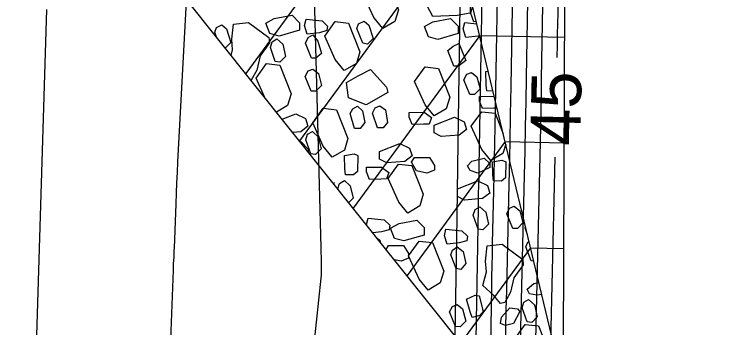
# Model space of a CAD drawing. Extents: x 2384780 to 2405861, y 547869 to 573706.
# Drawn here: x 2395681.19 to 2395723.89, y 553729.66 to 553748.5 of the extents above; entities that cross this region are included whole.
import ezdxf

# ---------------------------------------------------------------- set-up
doc = ezdxf.new("R2010")
doc.units = 0
for name, color, linetype in [('Breaklines', 7, 'Continuous'), ('Old_Level_56', 7, 'Continuous'), ('Old_Level_6', 7, 'Continuous'), ('Old_Level_60', 7, 'Continuous'), ('Old_Level_61', 7, 'Continuous'), ('Old_Level_63', 7, 'Continuous')]:
    doc.layers.add(name, color=color, linetype=linetype)

msp = doc.modelspace()

# ---------------------------------------------------------------- linework, layer by layer
at = {"layer": 'Breaklines'}
msp.add_line((2395709.933, 553726.365), (2395684.7385, 553757.90875), dxfattribs=at)
at = {"layer": 'Old_Level_56'}
for p, q in [((2395714.17625, 553726.2755), (2395714.41975, 553789.905)), ((2395714.17625, 553726.2755), (2395702.1355, 553776.546)), ((2395709.15975, 553747.22), (2395714.256, 553747.1125)), ((2395710.68725, 553740.84225), (2395714.23175, 553740.7675)), ((2395712.21475, 553734.4645), (2395714.2075, 553734.4225))]:
    msp.add_line(p, q, dxfattribs=at)
at = {"layer": 'Old_Level_6'}
for p, q in [((2395706.1045, 553759.97525), (2395695.097, 553744.93975)), ((2395707.632, 553753.5975), (2395698.33, 553740.892)), ((2395709.15975, 553747.22), (2395701.56325, 553736.844)), ((2395710.68725, 553740.84225), (2395704.7965, 553732.796)), ((2395712.21475, 553734.4645), (2395708.0295, 553728.748))]:
    msp.add_line(p, q, dxfattribs=at)
for points in [[(2395703.33675, 553747.6375), (2395702.799, 553748.2985), (2395702.16575, 553749.70475), (2395702.7935, 553750.57875), (2395703.59425, 553750.49075), (2395704.278, 553748.76975), (2395704.066, 553748.06925), (2395703.33675, 553747.6375)], [(2395708.58025, 553748.55625), (2395707.811, 553748.4285), (2395706.348, 553748.3585), (2395705.8085, 553749.41025), (2395706.1295, 553750.1405), (2395707.92975, 553750.05875), (2395708.56425, 553749.34425), (2395708.58025, 553748.55625)], [(2395708.95975, 553748.05425), (2395708.80075, 553748.0385), (2395708.63375, 553748.54525), (2395708.7285, 553748.939), (2395708.7485, 553748.937)], [(2395696.30825, 553747.95325), (2395696.8165, 553748.2325), (2395697.88525, 553748.43575), (2395698.334, 553747.984), (2395698.332, 553747.53325), (2395697.11225, 553747.182), (2395696.55025, 553747.33375), (2395696.30825, 553747.95325)], [(2395694.23075, 553746.0245), (2395694.3135, 553746.35025), (2395694.26075, 553746.99525), (2395694.361, 553747.90425), (2395695.25875, 553748.00375)], [(2395695.25875, 553748.00375), (2395696.49325, 553747.09925), (2395696.52025, 553746.777), (2395695.96425, 553745.99375), (2395695.76425, 553745.1295), (2395695.4265, 553744.52725)], [(2395699.9825, 553747.52425), (2395699.532, 553747.37625), (2395698.79975, 553747.3035), (2395698.63275, 553747.81025), (2395698.7285, 553748.2045), (2395699.68475, 553748.107), (2395700.02075, 553747.78675), (2395699.9825, 553747.52425)], [(2395701.02175, 553745.11325), (2395700.48325, 553745.77475), (2395699.85075, 553747.1805), (2395700.478, 553748.055), (2395701.278, 553747.9665), (2395701.962, 553746.2455), (2395701.75025, 553745.545), (2395701.02175, 553745.11325)], [(2395702.20825, 553748.08675), (2395702.48875, 553747.84225), (2395702.748, 553747.03475), (2395702.40975, 553746.699), (2395702.1285, 553746.756), (2395701.77475, 553747.63825), (2395701.87075, 553747.91975), (2395702.20825, 553748.08675)], [(2395705.8365, 553747.75225), (2395706.3445, 553748.0315), (2395707.41325, 553748.23475), (2395707.86225, 553747.783), (2395707.86025, 553747.33225), (2395706.6405, 553746.981), (2395706.0785, 553747.13275), (2395705.8365, 553747.75225)], [(2395709.16225, 553747.20875), (2395709.06, 553747.17525), (2395708.328, 553747.1025), (2395708.16075, 553747.60925), (2395708.2565, 553748.0035), (2395708.99, 553747.92875)], [(2395693.3525, 553747.124), (2395693.238, 553747.40925), (2395693.334, 553747.69075), (2395693.67175, 553747.85775)], [(2395693.67175, 553747.85775), (2395693.952, 553747.61325), (2395694.2115, 553746.80575), (2395693.874, 553746.471)], [(2395699.13725, 553747.26475), (2395699.43575, 553746.87025), (2395699.659, 553746.13825), (2395699.32025, 553745.8585), (2395699.057, 553745.85925), (2395698.6855, 553746.7605), (2395698.85575, 553747.0975), (2395699.13725, 553747.26475)], [(2395696.9745, 553747.009), (2395697.32975, 553746.689), (2395697.49525, 553745.95625), (2395697.15675, 553745.62075), (2395696.8755, 553745.65875), (2395696.5785, 553746.50375), (2395696.69225, 553746.84125), (2395696.9745, 553747.009)], [(2395707.9075, 553746.735), (2395708.01925, 553746.4535), (2395708.33475, 553745.7215), (2395707.88425, 553745.36625), (2395707.603, 553745.36775), (2395707.25, 553746.32525), (2395707.56975, 553746.568), (2395707.9075, 553746.735)], [(2395696.222, 553743.53125), (2395695.717, 553744.653), (2395696.345, 553745.5275), (2395697.14525, 553745.43925), (2395697.82875, 553743.71825), (2395697.61725, 553743.018), (2395696.94875, 553742.6215)], [(2395706.41675, 553742.38475), (2395705.87775, 553743.0465), (2395705.245, 553744.452), (2395705.873, 553745.3265), (2395706.6735, 553745.23825), (2395707.357, 553743.51725), (2395707.14525, 553742.817), (2395706.41675, 553742.38475)], [(2395699.12975, 553745.2025), (2395699.466, 553744.9385), (2395699.65125, 553744.20675), (2395699.31225, 553743.87125), (2395699.0315, 553743.87175), (2395698.678, 553744.754), (2395698.84875, 553745.09125), (2395699.12975, 553745.2025)], [(2395701.14975, 553744.38925), (2395701.84575, 553744.79875), (2395702.5965, 553745.16975), (2395703.56675, 553744.116), (2395703.6395, 553743.79475), (2395702.34525, 553743.05325), (2395701.27775, 553743.47), (2395701.14975, 553744.38925)], [(2395708.658, 553745.0015), (2395708.994, 553744.7375), (2395709.17925, 553744.00575), (2395708.84025, 553743.67025), (2395708.55975, 553743.67075), (2395708.20625, 553744.553), (2395708.377, 553744.89025), (2395708.658, 553745.0015)], [(2395709.58875, 553743.891), (2395709.5525, 553744.25075), (2395709.5345, 553745.0485), (2395709.67425, 553745.072)], [(2395709.95875, 553743.8835), (2395709.58875, 553743.891)], [(2395710.20525, 553742.8545), (2395710.007, 553742.844), (2395709.33225, 553742.82825), (2395709.14675, 553743.2785), (2395709.1475, 553743.56025), (2395710.03275, 553743.575)], [(2395700.29775, 553739.901), (2395699.75925, 553740.5625), (2395699.1265, 553741.96825), (2395699.754, 553742.84275), (2395700.55475, 553742.75425), (2395701.23825, 553741.03325), (2395701.02675, 553740.33325), (2395700.29775, 553739.901)], [(2395701.82375, 553742.97825), (2395702.12225, 553742.695), (2395702.251, 553741.98275), (2395701.96825, 553741.6275), (2395701.63125, 553741.6285), (2395701.37175, 553742.52975), (2395701.5415, 553742.80975), (2395701.82375, 553742.97825)], [(2395703.15975, 553742.99375), (2395703.49575, 553742.74875), (2395703.62475, 553741.9985), (2395703.36125, 553741.66175), (2395703.0235, 553741.66325), (2395702.70775, 553742.54575), (2395702.878, 553742.88225), (2395703.15975, 553742.99375)], [(2395697.297, 553742.18525), (2395698.10775, 553742.506), (2395698.688, 553742.223), (2395698.83625, 553741.7725)], [(2395706.1195, 553741.90025), (2395705.782, 553741.8825), (2395705.1065, 553741.86675), (2395704.921, 553742.317), (2395704.9225, 553742.59875), (2395705.82225, 553742.6135), (2395706.2715, 553742.2935), (2395706.1195, 553741.90025)], [(2395709.826, 553739.7), (2395709.28725, 553740.3615), (2395708.6545, 553741.76725), (2395709.28225, 553742.64175), (2395710.083, 553742.55325), (2395710.57275, 553741.32)], [(2395708.36425, 553741.5715), (2395707.93175, 553741.2355), (2395706.84925, 553741.147), (2395706.4135, 553741.37225), (2395706.4155, 553741.82225), (2395707.636, 553742.30525), (2395708.21625, 553742.022), (2395708.36425, 553741.5715)], [(2395698.83625, 553741.7725), (2395698.40375, 553741.4365), (2395697.92625, 553741.3975)], [(2395699.10175, 553741.454), (2395699.457, 553741.1345), (2395699.623, 553740.40175), (2395699.284, 553740.06625), (2395699.00325, 553740.10425), (2395698.70625, 553740.94925), (2395698.82, 553741.28625), (2395699.10175, 553741.454)], [(2395698.3755, 553740.835), (2395698.40625, 553740.84075), (2395698.85575, 553740.3895), (2395698.855, 553740.23475)], [(2395705.0925, 553739.9935), (2395704.65975, 553739.6575), (2395703.57725, 553739.5685), (2395703.14125, 553739.79425), (2395703.14325, 553740.244), (2395704.36375, 553740.72675), (2395704.944, 553740.444), (2395705.0925, 553739.9935)], [(2395710.7235, 553740.6905), (2395710.55475, 553740.13225), (2395709.826, 553739.7)], [(2395701.09775, 553738.84625), (2395701.062, 553739.20625), (2395701.0435, 553740.0045), (2395701.6085, 553740.09875), (2395701.83575, 553740.0065), (2395701.82475, 553739.038), (2395701.5805, 553738.83725), (2395701.09775, 553738.84625)], [(2395706.4355, 553739.12825), (2395705.9845, 553738.9425), (2395705.3665, 553739.0955), (2395705.0685, 553739.6025), (2395705.238, 553739.88325), (2395706.13875, 553739.898), (2395706.437, 553739.40975), (2395706.4355, 553739.12825)], [(2395708.426, 553739.39325), (2395708.6895, 553739.67375), (2395709.4215, 553739.84), (2395709.758, 553739.51975), (2395709.776, 553739.2945), (2395709.04275, 553738.941), (2395708.59375, 553739.11175), (2395708.426, 553739.39325)], [(2395704.8305, 553736.5505), (2395704.29225, 553737.212), (2395703.6595, 553738.618), (2395704.28675, 553739.49225), (2395705.0875, 553739.4035), (2395705.771, 553737.683), (2395705.55925, 553736.98225), (2395704.8305, 553736.5505)], [(2395709.98575, 553738.477), (2395709.94975, 553738.837), (2395709.9315, 553739.63525), (2395710.4965, 553739.7295), (2395710.72375, 553739.63725), (2395710.7125, 553738.66875), (2395710.46825, 553738.468), (2395709.98575, 553738.477)], [(2395703.54975, 553738.603), (2395703.21225, 553738.58525), (2395702.53675, 553738.5695), (2395702.351, 553739.0195), (2395702.3525, 553739.3015), (2395703.25225, 553739.31625), (2395703.70175, 553738.99625), (2395703.54975, 553738.603)], [(2395700.6335, 553738.008), (2395700.74325, 553738.3335), (2395701.0255, 553738.501)], [(2395701.0255, 553738.501), (2395701.38075, 553738.181), (2395701.5465, 553737.44875), (2395701.286, 553737.191)], [(2395700.431, 553738.3585), (2395700.38325, 553738.32125)], [(2395709.769, 553737.7525), (2395709.3365, 553737.41625), (2395708.2535, 553737.32725), (2395707.81725, 553737.553), (2395707.81925, 553738.0035), (2395709.03975, 553738.48575), (2395709.6205, 553738.20275), (2395709.769, 553737.7525)], [(2395709.16775, 553736.9305), (2395709.523, 553736.6105), (2395709.6895, 553735.87825), (2395709.35, 553735.54225), (2395709.0695, 553735.58075), (2395708.7725, 553736.42525), (2395708.88625, 553736.76225), (2395709.16775, 553736.9305)], [(2395711.23775, 553736.95675), (2395711.57375, 553736.6925), (2395711.759, 553735.961), (2395711.42, 553735.62575), (2395711.1395, 553735.626), (2395710.7855, 553736.50825), (2395710.95675, 553736.846), (2395711.23775, 553736.95675)], [(2395702.372, 553735.83125), (2395702.364, 553735.85575), (2395702.4585, 553736.2495), (2395703.4155, 553736.15175), (2395703.75125, 553735.832), (2395703.713, 553735.5505)], [(2395703.80275, 553735.643), (2395704.31, 553735.92225), (2395705.379, 553736.1255), (2395705.828, 553735.67425), (2395705.826, 553735.2235), (2395704.6065, 553734.8725), (2395704.04425, 553735.024), (2395703.80275, 553735.643)], [(2395703.713, 553735.5505), (2395703.262, 553735.42125), (2395702.741, 553735.3695)], [(2395708.38425, 553734.88475), (2395707.93325, 553734.7555), (2395707.20225, 553734.68275), (2395707.03525, 553735.19), (2395707.12975, 553735.5835), (2395708.08675, 553735.486), (2395708.4225, 553735.166), (2395708.38425, 553734.88475)], [(2395712.0305, 553735.234), (2395711.892, 553735.65475), (2395711.911, 553735.7335)], [(2395703.02075, 553735.01925), (2395703.16025, 553734.9155), (2395703.18275, 553734.81625)], [(2395706.05875, 553731.922), (2395705.52025, 553732.58375), (2395704.8875, 553733.989), (2395705.515, 553734.8635), (2395706.315, 553734.7755), (2395706.9985, 553733.0545), (2395706.78725, 553732.354), (2395706.05875, 553731.922)], [(2395710.5065, 553734.67175), (2395711.741, 553733.76725), (2395711.7675, 553733.4445), (2395711.212, 553732.662), (2395711.012, 553731.797), (2395710.66775, 553731.1835), (2395710.41325, 553731.12075), (2395710.0005, 553731.60275), (2395709.3535, 553732.20025), (2395709.5615, 553733.01775), (2395709.50825, 553733.66325), (2395709.60875, 553734.572), (2395710.5065, 553734.67175)], [(2395712.409, 553733.6535), (2395712.25325, 553733.685), (2395711.93775, 553734.51175), (2395712.051, 553734.7925), (2395712.12475, 553734.841)], [(2395703.5465, 553734.36075), (2395703.686, 553734.5915), (2395704.58625, 553734.606), (2395704.8845, 553734.11725), (2395704.883, 553733.8365)], [(2395707.811, 553734.5135), (2395708.16625, 553734.2495), (2395708.332, 553733.518), (2395708.03075, 553733.16275), (2395707.75, 553733.2205), (2395707.4335, 553734.04625), (2395707.52875, 553734.32675), (2395707.811, 553734.5135)], [(2395704.883, 553733.8365), (2395704.4325, 553733.6505), (2395704.03525, 553733.74875)], [(2395712.01725, 553731.985), (2395712.412, 553732.321), (2395712.714, 553732.38025)], [(2395712.88925, 553731.649), (2395712.597, 553731.60725), (2395712.147, 553731.70325), (2395712.01725, 553731.985)], [(2395708.70675, 553730.27125), (2395708.58, 553730.61), (2395708.35725, 553731.376), (2395708.88, 553731.613), (2395709.12275, 553731.582), (2395709.3605, 553730.64275), (2395709.176, 553730.38575), (2395708.70675, 553730.27125)], [(2395712.1005, 553731.36175), (2395712.4555, 553731.042), (2395712.62125, 553730.3095), (2395712.28275, 553729.97375), (2395712.0015, 553730.0115), (2395711.7045, 553730.857), (2395711.81825, 553731.194), (2395712.1005, 553731.36175)], [(2395707.7955, 553731.055), (2395708.1315, 553730.79075), (2395708.31675, 553730.05925), (2395707.97775, 553729.7235), (2395707.69725, 553729.724), (2395707.34375, 553730.606), (2395707.5145, 553730.94375), (2395707.7955, 553731.055)], [(2395710.415, 553729.91925), (2395710.46375, 553730.30075), (2395710.9595, 553730.86425), (2395711.42025, 553730.80225), (2395711.566, 553730.63), (2395711.18, 553729.9135), (2395710.716, 553729.789), (2395710.415, 553729.91925)], [(2395712.432, 553726.92), (2395711.89425, 553727.581), (2395711.26125, 553728.987), (2395711.88875, 553729.86125), (2395712.6895, 553729.77325), (2395713.3735, 553728.052), (2395713.16125, 553727.35175), (2395712.432, 553726.92)]]:
    msp.add_lwpolyline(points, dxfattribs=at)
at = {"layer": 'Old_Level_60'}
for points in [[(2395713.49775, 553774.156), (2395713.489, 553773.681), (2395713.47075, 553772.751), (2395713.45125, 553771.82075), (2395713.43025, 553770.89075), (2395713.04825, 553754.46375), (2395713.01775, 553753.10925), (2395712.98925, 553751.7545), (2395712.96275, 553750.3995), (2395712.938, 553749.04475), (2395712.861, 553744.619), (2395712.84375, 553743.67075), (2395712.82525, 553742.72225), (2395712.80525, 553741.774), (2395712.78375, 553740.82575), (2395712.4085, 553724.66025)], [(2395711.43075, 553765.46825), (2395711.34575, 553761.81075), (2395711.31875, 553760.61475), (2395711.2935, 553759.41875), (2395711.27, 553758.2225), (2395711.24825, 553757.02625), (2395711.02375, 553744.15), (2395710.99325, 553742.466), (2395710.96025, 553740.782), (2395710.92475, 553739.098), (2395710.887, 553737.414), (2395710.75925, 553731.9135), (2395710.73275, 553730.73475), (2395710.708, 553729.556), (2395710.68475, 553728.377), (2395710.6635, 553727.19825), (2395710.435, 553714.07225), (2395710.405, 553712.413), (2395710.3725, 553710.75375), (2395710.3375, 553709.09475), (2395710.30025, 553707.4355), (2395710.17475, 553702.01575)], [(2395705.60875, 553704.15375), (2395705.762, 553707.1205), (2395705.7995, 553707.75575), (2395705.84675, 553708.39025), (2395705.90375, 553709.024), (2395705.97025, 553709.657), (2395707.11225, 553719.77675), (2395707.32175, 553721.85275), (2395707.482, 553723.93175), (2395707.59325, 553726.01425), (2395707.6555, 553728.09975), (2395707.77825, 553734.9175), (2395707.80375, 553736.3785), (2395707.82775, 553737.8395), (2395707.85025, 553739.3005), (2395707.87125, 553740.7615), (2395707.9855, 553749.009), (2395708.011, 553750.77625), (2395708.03825, 553752.5435), (2395708.0675, 553754.31075), (2395708.0985, 553756.078), (2395708.193, 553761.29825)], [(2395712.25025, 553760.423), (2395712.2305, 553759.58025), (2395712.1855, 553757.5835), (2395712.1435, 553755.5865), (2395712.10425, 553753.5895), (2395712.068, 553751.59225), (2395711.948, 553744.70425), (2395711.92125, 553743.228), (2395711.89225, 553741.75225), (2395711.86125, 553740.27625), (2395711.828, 553738.80025), (2395711.6155, 553729.64925), (2395711.5715, 553727.68825), (2395711.53025, 553725.72725), (2395711.49175, 553723.76625), (2395711.45625, 553721.80525), (2395711.3335, 553714.748), (2395711.306, 553713.236), (2395711.2765, 553711.72375), (2395711.2445, 553710.21175), (2395711.21075, 553708.6995), (2395711.0025, 553699.7175)], [(2395698.02275, 553703.78775), (2395698.51475, 553720.04075), (2395698.5745, 553721.5415), (2395698.66275, 553723.04025), (2395698.77925, 553724.537), (2395698.9245, 553726.032), (2395699.63, 553732.63825), (2395699.6465, 553732.821), (2395699.65675, 553733.004), (2395699.661, 553733.18725), (2395699.65925, 553733.371), (2395699.643, 553733.971), (2395699.6395, 553734.0995), (2395699.636, 553734.228), (2395699.63275, 553734.35675), (2395699.62925, 553734.48525), (2395699.123, 553753.3265), (2395699.10625, 553754.58175), (2395699.12375, 553755.83575), (2395699.15125, 553756.49775)], [(2395710.28125, 553754.0125), (2395710.0675, 553741.74), (2395710.05, 553740.776), (2395710.031, 553739.81175), (2395710.01075, 553738.8475), (2395709.989, 553737.8835), (2395709.916, 553734.73425), (2395709.90075, 553734.05925), (2395709.8865, 553733.3845), (2395709.87325, 553732.7095), (2395709.861, 553732.0345), (2395709.5065, 553711.66375), (2395709.4895, 553710.72375), (2395709.471, 553709.78375), (2395709.45125, 553708.844), (2395709.43025, 553707.904), (2395709.359, 553704.83375)], [(2395691.557, 553750.0295), (2395691.0065, 553739.61975), (2395690.97475, 553738.99175), (2395690.94525, 553738.36375), (2395690.918, 553737.7355), (2395690.8935, 553737.10725), (2395690.794, 553734.43525), (2395690.789, 553734.305), (2395690.7835, 553734.17475), (2395690.77725, 553734.04475), (2395690.77075, 553733.9145), (2395690.7485, 553733.4895), (2395690.744, 553733.39825), (2395690.73975, 553733.30725), (2395690.73575, 553733.216), (2395690.73225, 553733.125), (2395690.28675, 553721.14325)], [(2395682.45, 553725.9255), (2395683.1415, 553748.78025)]]:
    msp.add_lwpolyline(points, dxfattribs=at)
at = {"layer": 'Old_Level_61'}
for points in [[(2395710.11975, 553796.5445), (2395709.64575, 553769.405), (2395709.64075, 553769.137), (2395709.6355, 553768.869), (2395709.63, 553768.60125), (2395709.62375, 553768.33325), (2395709.6035, 553767.458), (2395709.59925, 553767.2705), (2395709.59525, 553767.083), (2395709.59175, 553766.89525), (2395709.58825, 553766.70775), (2395709.111, 553739.33), (2395709.1065, 553739.08575), (2395709.10175, 553738.8415), (2395709.0965, 553738.59725), (2395709.091, 553738.353), (2395709.0725, 553737.555), (2395709.06875, 553737.384), (2395709.065, 553737.213), (2395709.06175, 553737.042), (2395709.05875, 553736.871), (2395708.60575, 553710.84975)], [(2395714.51825, 553778.38175), (2395714.5055, 553777.774), (2395714.4935, 553777.166), (2395714.4825, 553776.55825), (2395714.44775, 553774.5725), (2395714.44, 553774.147), (2395714.4315, 553773.7215), (2395714.42275, 553773.296), (2395714.413, 553772.8705), (2395713.8625, 553749.19125), (2395713.84825, 553748.55675), (2395713.83475, 553747.92225), (2395713.8225, 553747.28775), (2395713.81075, 553746.6535), (2395713.79775, 553745.905)], [(2395713.67125, 553739.90625), (2395713.195, 553719.3925), (2395713.18025, 553718.7315), (2395713.16625, 553718.0705), (2395713.1535, 553717.4095), (2395713.1415, 553716.7485), (2395713.10375, 553714.589), (2395713.0955, 553714.12625), (2395713.08625, 553713.6635), (2395713.07675, 553713.20075), (2395713.06625, 553712.73825), (2395712.52975, 553689.59325)]]:
    msp.add_lwpolyline(points, dxfattribs=at)
at = {"layer": 'Old_Level_63'}
msp.add_ellipse((2395727.45003, 554021.05834), major_axis=(15.71221, 376.73026), ratio=0.59897866, dxfattribs=at)

# ---------------------------------------------------------------- texts
at = {"layer": 'Old_Level_61'}
msp.add_text('45', height=3, rotation=88.792164, dxfattribs=at).set_placement((2395715.192, 553740.57125))

doc.saveas('drawing.dxf')
